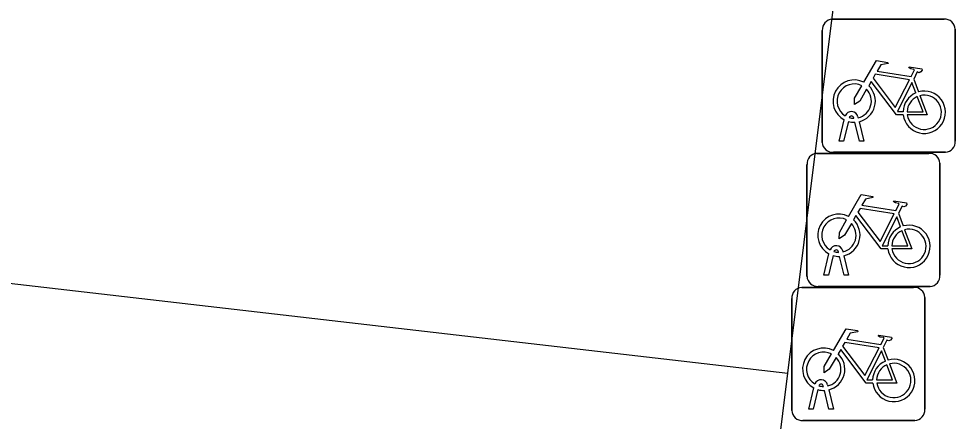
# Model space of a CAD drawing. Extents: x 161696 to 162377, y 380761 to 381673.
# Drawn here: x 162271.79 to 162278.83, y 381183.46 to 381186.48 of the extents above; entities that cross this region are included whole.
import ezdxf

# ---------------------------------------------------------------- set-up
doc = ezdxf.new("R2010")
doc.units = 0
doc.layers.add('IMGEO_Fietsenrek', color=7, linetype='Continuous')
doc.layers.add('IMGEO_Pand', color=7, linetype='Continuous')

msp = doc.modelspace()

# ---------------------------------------------------------------- linework, layer by layer
at = {"layer": 'IMGEO_Fietsenrek'}
for p, q in [((162277.9079, 381186.4795), (162278.7488, 381186.4795)), ((162278.7488, 381186.4795), (162277.9079, 381186.4795)), ((162277.8335, 381185.5549), (162277.8335, 381186.3958)), ((162277.8335, 381186.3958), (162277.8335, 381185.5549)), ((162278.8325, 381186.4051), (162278.8325, 381185.5642)), ((162278.8325, 381185.5642), (162278.8325, 381186.4051)), ((162278.5202, 381186.0292), (162278.5565, 381185.934)), ((162277.9605, 381185.5643), (162277.9988, 381185.7243)), ((162278.0709, 381185.7359), (162278.0699, 381185.7402)), ((162278.1016, 381185.7474), (162278.1034, 381185.7395)), ((162278.0292, 381185.7121), (162277.9939, 381185.5643)), ((162278.112, 381185.5643), (162278.0781, 381185.706)), ((162278.1104, 381185.7103), (162278.1454, 381185.5643)), ((162277.9939, 381185.5643), (162277.9605, 381185.5643)), ((162278.1454, 381185.5643), (162278.112, 381185.5643)), ((162277.7929, 381185.4725), (162278.6338, 381185.4725)), ((162278.6338, 381185.4725), (162277.7929, 381185.4725)), ((162278.7581, 381185.4805), (162277.9172, 381185.4805)), ((162277.9172, 381185.4805), (162278.7581, 381185.4805)), ((162277.7185, 381184.5479), (162277.7185, 381185.3888)), ((162277.7185, 381185.3888), (162277.7185, 381184.5479)), ((162278.7175, 381185.3981), (162278.7175, 381184.5572)), ((162278.7175, 381184.5572), (162278.7175, 381185.3981)), ((162278.4052, 381185.0222), (162278.4415, 381184.927)), ((162277.9559, 381184.7289), (162277.9549, 381184.7332)), ((162277.9866, 381184.7404), (162277.9884, 381184.7325)), ((162277.8455, 381184.5573), (162277.8838, 381184.7173)), ((162277.9142, 381184.7051), (162277.8789, 381184.5573)), ((162277.997, 381184.5573), (162277.9631, 381184.699)), ((162277.9954, 381184.7033), (162278.0304, 381184.5573)), ((162277.8789, 381184.5573), (162277.8455, 381184.5573)), ((162278.0304, 381184.5573), (162277.997, 381184.5573)), ((162277.6789, 381184.4655), (162278.5198, 381184.4655)), ((162278.5198, 381184.4655), (162277.6789, 381184.4655)), ((162278.6431, 381184.4735), (162277.8022, 381184.4735)), ((162277.8022, 381184.4735), (162278.6431, 381184.4735)), ((162277.6045, 381183.5409), (162277.6045, 381184.3818)), ((162277.6045, 381184.3818), (162277.6045, 381183.5409)), ((162278.6035, 381184.3911), (162278.6035, 381183.5502)), ((162278.6035, 381183.5502), (162278.6035, 381184.3911)), ((162278.2912, 381184.0152), (162278.3275, 381183.92)), ((162277.7315, 381183.5503), (162277.7698, 381183.7103)), ((162277.8002, 381183.6981), (162277.7649, 381183.5503)), ((162277.8419, 381183.7219), (162277.8409, 381183.7262)), ((162277.883, 381183.5503), (162277.8491, 381183.692)), ((162277.8726, 381183.7334), (162277.8744, 381183.7255)), ((162277.8814, 381183.6963), (162277.9164, 381183.5503)), ((162277.7649, 381183.5503), (162277.7315, 381183.5503)), ((162277.9164, 381183.5503), (162277.883, 381183.5503)), ((162278.5291, 381183.4665), (162277.6882, 381183.4665)), ((162277.6882, 381183.4665), (162278.5291, 381183.4665))]:
    msp.add_line(p, q, dxfattribs=at)
for points in [[(162278.1461, 381186.0062), (162278.2408, 381186.1697), (162278.327, 381186.1559), (162278.3287, 381186.1472), (162278.2726, 381186.1363), (162278.2464, 381186.091), (162278.5016, 381186.0502)], [(162278.4887, 381186.025), (162278.2319, 381186.066), (162278.2152, 381186.0372), (162278.3822, 381185.8169), (162278.4887, 381186.025)], [(162278.5016, 381186.0502), (162278.5266, 381186.099), (162278.5215, 381186.103), (162278.4983, 381186.1067), (162278.4856, 381186.1142), (162278.4846, 381186.1173), (162278.4868, 381186.1219), (162278.5816, 381186.1068), (162278.5839, 381186.0965), (162278.5745, 381186.0841), (162278.5621, 381186.0777), (162278.5476, 381186.0839), (162278.5202, 381186.0292)], [(162278.4418, 381185.7615), (162278.3921, 381185.7616), (162278.2014, 381186.0133), (162278.1824, 381185.9805)], [(162278.5367, 381185.927), (162278.5074, 381186.0038), (162278.398, 381185.7857), (162278.4407, 381185.7856)], [(162278.1668, 381185.9537), (162278.1152, 381185.8645), (162278.0753, 381185.8385), (162278.0765, 381185.886), (162278.131, 381185.9802)], [(162278.4707, 381185.7855), (162278.5906, 381185.7853), (162278.5474, 381185.8989)], [(162278.5672, 381185.9058), (162278.6222, 381185.7612), (162278.4721, 381185.7615)], [(162278.0311, 381184.9992), (162278.1258, 381185.1627), (162278.212, 381185.1489), (162278.2137, 381185.1402), (162278.1576, 381185.1293), (162278.1314, 381185.084), (162278.3866, 381185.0432)], [(162278.3866, 381185.0432), (162278.4116, 381185.092), (162278.4065, 381185.096), (162278.3833, 381185.0997), (162278.3706, 381185.1072), (162278.3696, 381185.1103), (162278.3718, 381185.1149), (162278.4666, 381185.0998), (162278.4689, 381185.0895), (162278.4595, 381185.0771), (162278.4471, 381185.0707), (162278.4326, 381185.0769), (162278.4052, 381185.0222)], [(162278.3737, 381185.018), (162278.1169, 381185.059), (162278.1002, 381185.0302), (162278.2672, 381184.8099), (162278.3737, 381185.018)], [(162278.0518, 381184.9467), (162278.0002, 381184.8575), (162277.9603, 381184.8315), (162277.9615, 381184.879), (162278.016, 381184.9732)], [(162278.3268, 381184.7545), (162278.2771, 381184.7546), (162278.0864, 381185.0063), (162278.0674, 381184.9735)], [(162278.4217, 381184.92), (162278.3924, 381184.9968), (162278.283, 381184.7787), (162278.3257, 381184.7786)], [(162278.3557, 381184.7785), (162278.4756, 381184.7783), (162278.4324, 381184.8919)], [(162278.4522, 381184.8988), (162278.5072, 381184.7542), (162278.3571, 381184.7545)], [(162277.9171, 381183.9922), (162278.0118, 381184.1557), (162278.098, 381184.1419), (162278.0997, 381184.1332), (162278.0436, 381184.1223), (162278.0174, 381184.077), (162278.2726, 381184.0362)], [(162278.2726, 381184.0362), (162278.2976, 381184.085), (162278.2925, 381184.089), (162278.2693, 381184.0927), (162278.2566, 381184.1002), (162278.2556, 381184.1033), (162278.2578, 381184.1079), (162278.3526, 381184.0928), (162278.3549, 381184.0825), (162278.3455, 381184.0701), (162278.3331, 381184.0637), (162278.3186, 381184.0699), (162278.2912, 381184.0152)], [(162278.2597, 381184.011), (162278.0029, 381184.052), (162277.9862, 381184.0232), (162278.1532, 381183.8029), (162278.2597, 381184.011)], [(162277.9378, 381183.9397), (162277.8862, 381183.8505), (162277.8463, 381183.8245), (162277.8475, 381183.872), (162277.902, 381183.9662)], [(162278.2128, 381183.7475), (162278.1631, 381183.7476), (162277.9724, 381183.9993), (162277.9534, 381183.9665)], [(162278.3077, 381183.913), (162278.2784, 381183.9898), (162278.169, 381183.7717), (162278.2117, 381183.7716)], [(162278.2417, 381183.7715), (162278.3616, 381183.7713), (162278.3184, 381183.8849)], [(162278.3382, 381183.8918), (162278.3932, 381183.7472), (162278.2431, 381183.7475)]]:
    msp.add_lwpolyline(points, dxfattribs=at)
for centre, radius, start, end in [((162277.9112, 381186.4016), 0.0779, 92.4484, 184.28452), ((162277.9112, 381186.4016), 0.0779, 92.4484, 184.28452), ((162278.7546, 381186.4018), 0.0779, 2.4484, 94.28452), ((162278.7546, 381186.4018), 0.0779, 2.4484, 94.28452), ((162278.0731, 381185.8649), 0.159, 62.67661, 242.13685), ((162278.0731, 381185.8649), 0.129, 63.31916, 238.90302), ((162278.0731, 381185.8649), 0.129, 283.60429, 43.43025), ((162278.0731, 381185.8649), 0.159, 283.5766, 46.60424), ((162278.5997, 381185.7809), 0.159, 113.3408, 178.32165), ((162278.5997, 381185.7809), 0.159, 187.0065, 105.77075), ((162278.5997, 381185.7809), 0.129, 113.92302, 177.95563), ((162278.5997, 381185.7809), 0.129, 188.67146, 104.58832), ((162278.0529, 381185.7363), 0.0499, 12.8025, 158.69338), ((162278.0529, 381185.7363), 0.0174, 12.8025, 163.45023), ((162278.0731, 381185.8649), 0.129, 253.41502, 269.02044), ((162278.0731, 381185.8649), 0.159, 253.99666, 271.78671), ((162277.9114, 381185.5582), 0.0779, 182.4484, 274.28452), ((162277.9114, 381185.5582), 0.0779, 182.4484, 274.28452), ((162278.7548, 381185.5584), 0.0779, 272.4484, 4.28452), ((162278.7548, 381185.5584), 0.0779, 272.4484, 4.28452), ((162277.7962, 381185.3946), 0.0779, 92.4484, 184.28452), ((162277.7962, 381185.3946), 0.0779, 92.4484, 184.28452), ((162278.6396, 381185.3948), 0.0779, 2.4484, 94.28452), ((162278.6396, 381185.3948), 0.0779, 2.4484, 94.28452), ((162277.9581, 381184.8579), 0.159, 62.67661, 242.13685), ((162277.9581, 381184.8579), 0.129, 63.31916, 238.90302), ((162277.9581, 381184.8579), 0.129, 283.60429, 43.43025), ((162277.9581, 381184.8579), 0.159, 283.5766, 46.60424), ((162278.4847, 381184.7739), 0.159, 113.3408, 178.32165), ((162278.4847, 381184.7739), 0.159, 187.0065, 105.77075), ((162278.4847, 381184.7739), 0.129, 113.92302, 177.95563), ((162278.4847, 381184.7739), 0.129, 188.67146, 104.58832), ((162277.9379, 381184.7293), 0.0499, 12.8025, 158.69338), ((162277.9379, 381184.7293), 0.0174, 12.8025, 163.45023), ((162277.9581, 381184.8579), 0.129, 253.41502, 269.02044), ((162277.9581, 381184.8579), 0.159, 253.99666, 271.78671), ((162277.7964, 381184.5512), 0.0779, 182.4484, 274.28452), ((162277.7964, 381184.5512), 0.0779, 182.4484, 274.28452), ((162278.6398, 381184.5514), 0.0779, 272.4484, 4.28452), ((162278.6398, 381184.5514), 0.0779, 272.4484, 4.28452), ((162277.6822, 381184.3876), 0.0779, 92.4484, 184.28452), ((162277.6822, 381184.3876), 0.0779, 92.4484, 184.28452), ((162278.5256, 381184.3878), 0.0779, 2.4484, 94.28452), ((162278.5256, 381184.3878), 0.0779, 2.4484, 94.28452), ((162277.8441, 381183.8509), 0.159, 62.67661, 242.13685), ((162277.8441, 381183.8509), 0.129, 63.31916, 238.90302), ((162277.8441, 381183.8509), 0.159, 283.5766, 46.60424), ((162277.8441, 381183.8509), 0.129, 283.60429, 43.43025), ((162278.3707, 381183.7669), 0.159, 113.3408, 178.32165), ((162278.3707, 381183.7669), 0.159, 187.0065, 105.77075), ((162278.3707, 381183.7669), 0.129, 113.92302, 177.95563), ((162278.3707, 381183.7669), 0.129, 188.67146, 104.58832), ((162277.8239, 381183.7223), 0.0499, 12.8025, 158.69338), ((162277.8441, 381183.8509), 0.159, 253.99666, 271.78671), ((162277.8239, 381183.7223), 0.0174, 12.8025, 163.45023), ((162277.8441, 381183.8509), 0.129, 253.41502, 269.02044), ((162277.6824, 381183.5442), 0.0779, 182.4484, 274.28452), ((162277.6824, 381183.5442), 0.0779, 182.4484, 274.28452), ((162278.5258, 381183.5444), 0.0779, 272.4484, 4.28452), ((162278.5258, 381183.5444), 0.0779, 272.4484, 4.28452)]:
    msp.add_arc(centre, radius, start, end, dxfattribs=at)
at = {"layer": 'IMGEO_Pand'}
for points in [[(162277.575, 381183.821), (162278.433, 381190.711)], [(162256.983, 381186.201), (162277.575, 381183.821)], [(162276.917, 381178.53), (162277.575, 381183.821)]]:
    msp.add_lwpolyline(points, dxfattribs=at)

doc.saveas('drawing.dxf')
